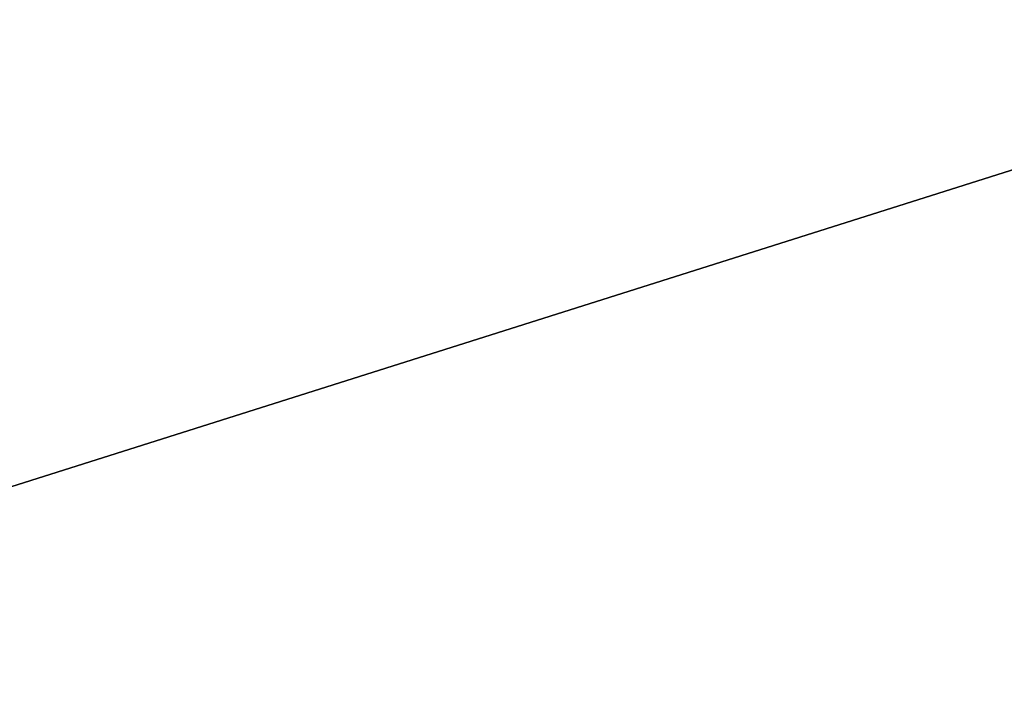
# Model space of a CAD drawing. Extents: x -250 to 250, y -832 to 754.
# Tile 630 of 1056: x -153.481 to -153.046, y 675.661 to 675.963. Entities that reach past the tile are written whole.
import ezdxf

# ---------------------------------------------------------------- set-up
doc = ezdxf.new("R2010")
doc.units = 0
doc.header["$LTSCALE"] = 33.374815
for name, color, linetype in [('201', 7, 'CONTINUOUS'), ('2066', 7, 'CONTINUOUS'), ('2067', 7, 'CONTINUOUS'), ('2068', 7, 'CONTINUOUS'), ('2086', 7, 'CONTINUOUS'), ('2950', 7, 'CONTINUOUS')]:
    doc.layers.add(name, color=color, linetype=linetype)

msp = doc.modelspace()

# ---------------------------------------------------------------- linework, layer by layer
at = {"layer": '201', "color": 7, "linetype": 'CONTINUOUS'}
for points in [[(210, 682, -11), (210, 674.22183, -7.77817), (-210, 682, -11), (210, 682, -11)], [(-210, 682, -11), (210, 674.22183, -7.77817), (-210, 674.22183, -7.77817), (-210, 682, -11)], [(210, 674.22183, 7.77817), (210, 682, 11), (-210, 674.22183, 7.77817), (210, 674.22183, 7.77817)], [(210, 682, 11), (-210, 682, 11), (-210, 674.22183, 7.77817), (210, 682, 11)]]:
    msp.add_3dface(points, dxfattribs=at)
at = {"layer": '2066', "color": 7, "linetype": 'CONTINUOUS'}
msp.add_3dface([(-150, 676.85832, 68.65), (-156.51238, 676.08224, 68.65), (-155.29295, 675.18463, 68.65), (-150, 676.85832, 68.65)], dxfattribs=at)
at = {"layer": '2067', "color": 7, "linetype": 'CONTINUOUS'}
msp.add_3dface([(-156.76847, 674.71304, 15.65), (-150, 677.5, 15.65), (-143.49431, 674.93976, 15.65), (-156.76847, 674.71304, 15.65)], dxfattribs=at)
at = {"layer": '2068', "color": 7, "linetype": 'CONTINUOUS'}
for points in [[(-150, 678.5, 16.65), (-160.0578, 672.48689, 16.65), (-150, 678.5, 25.05), (-150, 678.5, 16.65)], [(-150, 678.5, 25.05), (-160.0578, 672.48689, 16.65), (-153.51285, 677.85952, 26.42004), (-150, 678.5, 25.05)]]:
    msp.add_3dface(points, dxfattribs=at)
at = {"layer": '2086', "color": 7, "linetype": 'CONTINUOUS'}
for points in [[(-156.76847, 674.71304, 15.65), (-160.0578, 672.48689, 16.65), (-150, 678.5, 16.65), (-156.76847, 674.71304, 15.65)], [(-156.76847, 674.71304, 15.65), (-150, 678.5, 16.65), (-150, 678.20711, 15.94289), (-156.76847, 674.71304, 15.65)], [(-150, 677.5, 15.65), (-156.76847, 674.71304, 15.65), (-150, 678.20711, 15.94289), (-150, 677.5, 15.65)]]:
    msp.add_3dface(points, dxfattribs=at)
at = {"layer": '2950', "color": 7, "linetype": 'CONTINUOUS'}
msp.add_3dface([(-150, 676.85832, 68.65), (-155.29295, 675.18463, 68.65), (-150, 675.63358, 68.62499), (-150, 676.85832, 68.65)], dxfattribs=at)

doc.saveas('drawing.dxf')
